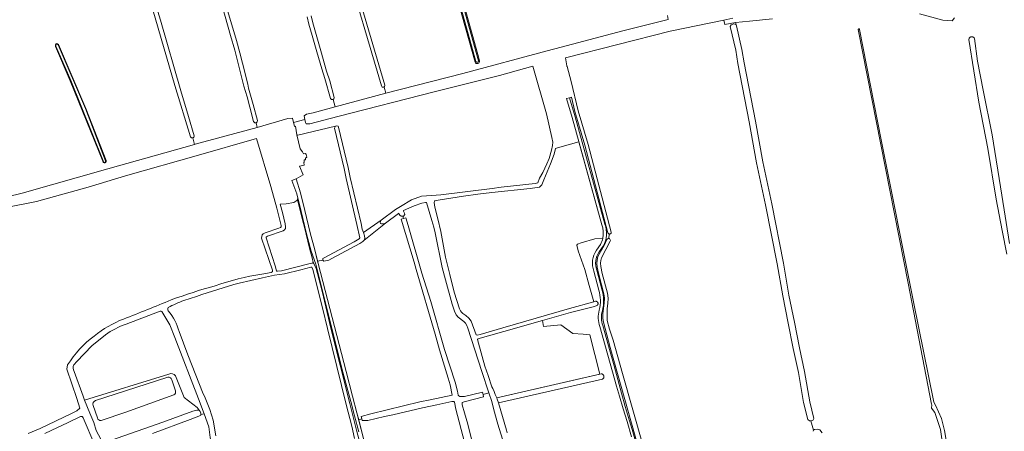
# Model space of a CAD drawing. Header units: metres. Extents: x 209813 to 223847, y 571801 to 587119.
# Tile 505 of 656: x 215766 to 216625, y 582410 to 582770. Entities that reach past the tile are written whole.
import ezdxf

# ---------------------------------------------------------------- set-up
doc = ezdxf.new("R2010")
doc.units = ezdxf.units.M
for name, color, linetype, lineweight in [('B-RO-GR-BOUWLAND-GV', 8, 'Continuous', 0), ('B-RO-GR-GRAS-GV', 8, 'Continuous', 0), ('B-RO-GR-GROENVOORZIENING-GV', 8, 'Continuous', 0), ('B-RO-OG-WATER_GREPPEL-GV', 8, 'Continuous', 0), ('B-RO-VH-ONVERHARD-GV', 8, 'Continuous', 0)]:
    doc.layers.add(name, color=color, linetype=linetype, lineweight=lineweight)

msp = doc.modelspace()

# ---------------------------------------------------------------- linework, layer by layer
at = {"layer": 'B-RO-GR-BOUWLAND-GV', "flags": 128}
for points in [[(215914.849, 582667.324), (215901.252, 582712.259), (215882.026, 582778.217), (215862.315, 582838.542), (215842.154, 582890.406), (215842.082, 582891.6), (215842.611, 582892.526), (215843.172, 582893.042), (215843.769, 582893.187), (215841.3, 582898.626), (215821.569, 582888.326), (215809.186, 582881.341), (215797.28, 582876.181), (215784.104, 582871.101), (215778.151, 582869.514), (215775.372, 582869.831), (215775.17, 582869.966), (215772.395, 582870.678), (215770.122, 582872.016), (215768.188, 582874.148), (215766.437, 582877.109), (215760.916, 582890.437)], [(215838.446, 582645.34), (215838.132, 582646.223), (215809.822, 582716.337), (215796.828, 582746.44), (215796.825, 582747.967), (215797.247, 582748.63), (215797.995, 582749.02), (215798.8, 582748.773), (215799.668, 582748.058), (215823.544, 582692.257), (215841.109, 582646.657)], [(215754.637, 582615.164), (215767.904, 582618.272), (215842.67, 582639.512), (215918.246, 582660.782), (215916.799, 582666.5)]]:
    msp.add_lwpolyline(points, dxfattribs=at)
at = {"layer": 'B-RO-GR-BOUWLAND-GV'}
msp.add_lwpolyline([(215916.799, 582666.5, -0.3417795), (215914.849, 582667.324)], format="xyb", dxfattribs=at)
msp.add_arc((215839.743, 582646.071), 1.489, 209.395583, 23.881723, dxfattribs=at)
at = {"layer": 'B-RO-GR-GRAS-GV', "flags": 128}
for points in [[(216081.582, 582711.813), (216048.776, 582823.379), (216042.156, 582849.184), (216021.864, 582918.842), (216018.083, 582932.349)], [(216027.375, 582936.654), (216020.961, 582933.195), (216024.749, 582919.666), (216045.049, 582849.976), (216051.669, 582824.175), (216084.487, 582712.566)], [(216163.206, 582732.683), (216135.485, 582832.289), (216106.962, 582935.647)], [(216110.588, 582936.959), (216165.588, 582739.203), (216167.117, 582733.882)], [(215872.894, 582820.669), (215888.531, 582769.155), (215906.469, 582707.56), (215912.93, 582685.185), (215918.072, 582668.401)], [(215972.149, 582679.721), (215970.925, 582679.784), (215969.778, 582680.777), (215966.462, 582693.293), (215964.173, 582702.337), (215961.397, 582711.733), (215953.581, 582742.97), (215949.72, 582755.927), (215935.197, 582807.985)], [(215945.762, 582782.833), (215955.057, 582751.578), (215957.968, 582740.642), (215960.175, 582731.778), (215964.943, 582713.535), (215965.524, 582710.027), (215969.536, 582695.705), (215973.194, 582681.632)], [(216037.13, 582701.035), (216032.006, 582718.284), (216029.59, 582726.777), (216025.101, 582741.592), (216021.105, 582755.834), (216018.129, 582765.867), (216016.667, 582772.085)], [(216020.066, 582773.098), (216021.489, 582766.836), (216024.554, 582756.666), (216028.49, 582742.419), (216033.662, 582724.761), (216036.425, 582716.179), (216040.189, 582701.884)], [(216085.345, 582705.529), (216152.433, 582722.778), (216226.07, 582742.406), (216238.501, 582745.855), (216292.27, 582760.04), (216331.859, 582770.017), (216331.305, 582773.255)], [(216390.698, 582767.194), (216381.182, 582765.607), (216380.456, 582769.413), (216333.515, 582759.658), (216242.177, 582736.53), (216243.283, 582729.335)], [(216422.943, 582770.46), (216402.834, 582768.476), (216390.698, 582767.194), (216391.107, 582765.085), (216391.587, 582764.209), (216396.251, 582743.715), (216398.096, 582732.156), (216408.113, 582681.185), (216414.42, 582645.457), (216422.339, 582608.894), (216432.415, 582557.077), (216437.291, 582529.141), (216442.122, 582505.451), (216446.361, 582483.159), (216450.939, 582462.354), (216455.49, 582436.028), (216459.164, 582421.469), (216458.23, 582419.829), (216456.725, 582419.269), (216456.328, 582419.308)], [(216581.756, 582771.438), (216579.775, 582768.688), (216571.574, 582769.195), (216551.338, 582774.705)], [(216458.868, 582411.266), (216456.328, 582419.308), (216455.117, 582419.426), (216453.783, 582420.561), (216450.067, 582435.285), (216445.508, 582461.657), (216440.935, 582482.437), (216436.692, 582504.752), (216431.857, 582528.464), (216426.978, 582556.414), (216416.914, 582608.171), (216408.989, 582644.759), (216402.678, 582680.516), (216392.655, 582731.511), (216390.818, 582743.026), (216386.078, 582763.855), (216386.921, 582765.097), (216389.105, 582766.003), (216390.893, 582765.475), (216391.107, 582765.085)], [(216578.369, 582349.671), (216569.58, 582411.79), (216564.645, 582426.597), (216561.89, 582430.355), (216561.933, 582433.358), (216561.837, 582433.849), (216541.28, 582539.498), (216497.707, 582761.177), (216497.862, 582761.458), (216498.014, 582761.579), (216498.323, 582761.665), (216498.577, 582761.62), (216498.794, 582761.481), (216498.94, 582761.269), (216517.844, 582664.78), (216546.078, 582523.44), (216563.728, 582435.578), (216565.102, 582433.06), (216570.375, 582421.444), (216573.203, 582410.897), (216576.337, 582392.249)], [(216627.58, 582565.011), (216623.562, 582585.622), (216618.271, 582613.088), (216610.855, 582657.222), (216603.161, 582697.679), (216594.328, 582752.526), (216594.544, 582753.198), (216594.644, 582753.429), (216594.767, 582753.649), (216594.911, 582753.856), (216595.074, 582754.047), (216595.256, 582754.222), (216595.454, 582754.377), (216595.667, 582754.513), (216595.892, 582754.626), (216596.127, 582754.717), (216596.37, 582754.784), (216596.618, 582754.827), (216596.87, 582754.845), (216597.121, 582754.838), (216597.371, 582754.806), (216597.617, 582754.749), (216597.856, 582754.669), (216598.085, 582754.565), (216598.304, 582754.439), (216598.508, 582754.292), (216598.698, 582754.126), (216598.869, 582753.942), (216599.022, 582753.741), (216599.223, 582753.415), (216602.045, 582733.429), (216606.985, 582708.283), (216614.841, 582669.168), (216623.024, 582616.616), (216629.859, 582574.263)], [(216081.249, 582594.745), (216093.777, 582603.844), (216098.185, 582606.663), (216107.727, 582612.302), (216116.58, 582615.471), (216120.953, 582616.011), (216133.429, 582616.663), (216178.271, 582622.325), (216186.061, 582623.523), (216215.778, 582626.735), (216218.142, 582627.348), (216219.416, 582631.21), (216222.39, 582636.263), (216225.991, 582643.759), (216227.879, 582648.594), (216230.079, 582655.778), (216230.874, 582659.719), (216231.118, 582662.632), (216230.39, 582666.739), (216225.471, 582687.564), (216213.668, 582729.218), (216184.668, 582720.896), (216127.511, 582706.839), (216043.289, 582685.19), (216018.903, 582678.734), (216015.917, 582678.861), (216015.313, 582680.079), (216014.734, 582682.637)], [(216243.639, 582728.715), (216247.082, 582715.778), (216253.365, 582690.247), (216261.861, 582660.852), (216282.121, 582584.281)], [(216039.368, 582700.126), (216041.15, 582693.6), (216085.345, 582705.529), (216083.769, 582710.881)], [(216279.221, 582583.514), (216258.97, 582660.051), (216250.466, 582689.471), (216247.354, 582702.117), (216245.704, 582701.613), (216250.78, 582684.98), (216276.632, 582591.198)], [(215972.149, 582679.721), (215972.952, 582675.651), (215999.823, 582683.343), (216003.82, 582683.803), (216004.715, 582680.004), (216014.734, 582682.637), (216014.008, 582685.848), (216016.136, 582687.267), (216021.863, 582688.391), (216041.15, 582693.6)], [(215918.798, 582660.937), (215972.952, 582675.651)], [(216004.715, 582680.004), (216005.238, 582677.843)], [(216005.238, 582677.843), (216005.481, 582676.447), (216006.592, 582676.658), (216007.716, 582669.065), (216008.613, 582668.954), (216041.271, 582676.795), (216042.649, 582677.11)], [(216007.716, 582669.065), (216010.493, 582657.04), (216012.658, 582654.261), (216013.51, 582652.599), (216015.169, 582652.887), (216015.844, 582652.093), (216016.479, 582649.592), (216015.1, 582648.857), (216015.1, 582647.384), (216014.164, 582647.343), (216014.125, 582645.35), (216013.635, 582645.064), (216014.073, 582642.648), (216009.953, 582641.701), (216013.057, 582634.352), (216007.101, 582630.693), (216010.772, 582618.399), (216014.557, 582603.141), (216019.233, 582583.438), (216023.215, 582568.671), (216025.803, 582558.898), (216030.234, 582559.819), (216030.284, 582561.093), (216030.888, 582561.48), (216057.627, 582575.585), (216062.024, 582578.303), (216062.598, 582579.131), (216060.141, 582590.813), (216050.661, 582631.129), (216048.962, 582639.776), (216040.536, 582674.926), (216041.271, 582676.795)], [(216044.116, 582675.777), (216052.551, 582640.587), (216054.251, 582631.935), (216063.723, 582591.655), (216064.79, 582586.822), (216065.733, 582583.803)], [(215985.004, 582624.119), (215972.362, 582665.868), (215970.364, 582665.252), (215921.649, 582651.391), (215858.074, 582633.265), (215825.563, 582623.325), (215780.387, 582610.954), (215755.373, 582605.903)], [(215916.799, 582666.5), (215918.246, 582660.782), (215918.798, 582660.937)], [(215976.989, 582547.591), (215985.185, 582549.045), (215986.034, 582549.41), (215986.294, 582549.769), (215986.403, 582550.177), (215986.275, 582550.948), (215976.92, 582579.046), (215977.039, 582580.48), (215977.458, 582581.763), (215978.338, 582582.721), (215979.838, 582583.591), (215991.952, 582587.632), (215993.373, 582588.3), (215993.824, 582588.92), (215993.811, 582590.034), (215990.171, 582605.085), (215985.004, 582624.119)], [(216100.747, 582596.077), (216102.756, 582596.689), (216104.838, 582589.857), (216116.814, 582548.29), (216124.489, 582523.63), (216136.589, 582481.832), (216145.92, 582453.195), (216147.994, 582445.332), (216148.557, 582441.759), (216149.053, 582441.199), (216149.966, 582440.802), (216154.082, 582440.744), (216169.635, 582444.564), (216170.181, 582442.338), (216175.255, 582443.978), (216169.018, 582462.384), (216156.934, 582500.329), (216155.969, 582502.773), (216154.802, 582504.77), (216153.355, 582506.25), (216148.437, 582510.016), (216146.865, 582512.032), (216145.226, 582515.272), (216143.264, 582521.278), (216137.315, 582542.427), (216134.599, 582553.356), (216128.501, 582583.682), (216127.355, 582588.422), (216125.398, 582594.223), (216120.902, 582610.11), (216119.995, 582610.151), (216116.625, 582609.549), (216110.002, 582607.188), (216100.791, 582603.003), (216100.882, 582602.589), (216101.567, 582600.837), (216101.782, 582599.467), (216100.696, 582598.155), (216100.181, 582598.11)], [(216064.269, 582421.045), (216063.799, 582423.076), (216072.244, 582425.611), (216114.971, 582436.056), (216124.022, 582437.75), (216143.138, 582441.717), (216141.598, 582450.926), (216139.622, 582456.8), (216132.158, 582481.329), (216128.379, 582495.074), (216111.676, 582551.424), (216110.061, 582558.066), (216098.672, 582595.445), (216100.747, 582596.077), (216100.181, 582598.11), (216098.85, 582597.995), (216097.635, 582598.986), (216096.531, 582600.62), (216096.31, 582600.502), (216085.133, 582592.017)], [(216312.558, 582371.841), (216281.323, 582483.542), (216275.402, 582505.709), (216274.869, 582508.642), (216274.684, 582512.811), (216275.922, 582522.181), (216276.134, 582526.481), (216275.753, 582530.374), (216271.193, 582547.2), (216269.836, 582553.646), (216269.551, 582557.167), (216269.745, 582559.839), (216270.494, 582562.946), (216275.935, 582572.611), (216278.401, 582577.862)], [(216280.412, 582582.504), (216279.893, 582578.686)], [(216066.022, 582576.816), (216065.363, 582575.955), (216062.566, 582574.263), (216038.283, 582561.224), (216035.687, 582559.573), (216031.267, 582558.862), (216030.845, 582559.061), (216030.234, 582559.819)], [(216281.228, 582576.364), (216273.51, 582561.804), (216272.917, 582559.345), (216272.761, 582557.181), (216273.014, 582554.058), (216274.291, 582548), (216278.911, 582530.953), (216279.342, 582526.558), (216279.108, 582521.81), (216278.479, 582517.37), (216278.689, 582507.17), (216280.71, 582499.553), (216283.684, 582489.83), (216291.859, 582460.746), (216309.95, 582397.338), (216315.377, 582378.049), (216315.97, 582372.738)], [(216058.1, 582403.883), (216055.566, 582414.607), (216050.558, 582433.799), (216034.351, 582500.05), (216030.107, 582518.12), (216021.479, 582551.68), (216020.713, 582553.503), (216019.752, 582553.729), (216011.223, 582551.199), (215996.955, 582547.78), (215988.248, 582546.496), (215977.634, 582544.375), (215957.305, 582539.674)], [(216025.803, 582558.898), (216026.344, 582556.854), (216050.78, 582462.566), (216056.313, 582440.823), (216060.091, 582426.457), (216061.667, 582420.279)], [(216271.349, 582533.499), (216267.032, 582550.136)], [(216269.671, 582551.077), (216274.045, 582534.251)], [(215919.976, 582528.024), (215908.86, 582524.456)], [(215897.881, 582524.933), (215897.918, 582524.947)], [(216266.957, 582523.258), (216267.932, 582523.714), (216268.331, 582523.803), (216268.535, 582523.817), (216268.942, 582523.784), (216269.142, 582523.737), (216269.335, 582523.67), (216269.521, 582523.585), (216269.697, 582523.481), (216270.015, 582523.224), (216270.153, 582523.073), (216270.275, 582522.908), (216270.38, 582522.733), (216270.467, 582522.548), (216270.584, 582522.156), (216270.612, 582521.954), (216270.62, 582521.749), (216270.608, 582521.545), (216270.575, 582521.343), (216270.522, 582521.145), (216270.45, 582520.954), (216270.359, 582520.771), (216270.251, 582520.597), (216270.125, 582520.436), (216269.984, 582520.287), (216269.829, 582520.154), (216266.236, 582518.928), (216246.666, 582513.885), (216222.083, 582506.939)], [(215888.436, 582515.246), (215858.534, 582503.685)], [(215901.572, 582458.579), (215909.403, 582439.661), (215920.501, 582430.995), (215923.371, 582427.61), (215923.896, 582426.199), (215923.729, 582424.824), (215926.623, 582425.656), (215921.637, 582438.634), (215901.239, 582492.292), (215896.672, 582503.266), (215889.881, 582514.87)], [(215856.304, 582508.32), (215856.312, 582508.323)], [(216299.905, 582405.395), (216295.945, 582418.973), (216292.509, 582429.883), (216289.225, 582440.893), (216286.67, 582449.768), (216283.266, 582462.252), (216279.234, 582476.898), (216272.206, 582501.704)], [(216274.835, 582502.668), (216281.175, 582479.658), (216284.555, 582467.555), (216291.141, 582443.527), (216294.295, 582431.933), (216296.978, 582423.16), (216300.361, 582411.895), (216303.945, 582399.587)], [(215840.597, 582494.423), (215828.583, 582484.868), (215815.508, 582471.313), (215812.96, 582468.294)], [(215904.755, 582497.434), (215912.501, 582477.143), (215925.971, 582442.853), (215926.894, 582440.872)], [(215772.957, 582408.47), (215783.578, 582412.674), (215811.023, 582425.712), (215815.573, 582428.241), (215818.27, 582430.474), (215815.573, 582438.984), (215806.941, 582464.535), (215807.533, 582468.311)], [(215813.141, 582462.52), (215820.949, 582441.081), (215822.348, 582437.497)], [(215822.348, 582437.497), (215895.932, 582460.207)], [(216272.131, 582460.187), (216273.364, 582460.471), (216273.605, 582460.452), (216273.844, 582460.41), (216274.077, 582460.345), (216274.302, 582460.257), (216274.518, 582460.147), (216274.722, 582460.017), (216274.912, 582459.867), (216275.086, 582459.699), (216275.243, 582459.515), (216275.381, 582459.317), (216275.499, 582459.105), (216275.596, 582458.883), (216275.67, 582458.653), (216275.722, 582458.417), (216275.75, 582458.176), (216275.754, 582457.934), (216275.734, 582457.693), (216275.691, 582457.455), (216275.625, 582457.222), (216275.536, 582456.997), (216275.425, 582456.782), (216275.294, 582456.579), (216275.143, 582456.389), (216274.975, 582456.216), (216274.79, 582456.06), (216274.591, 582455.922), (216183.6, 582435.189), (216190.752, 582411.144), (216191.161, 582408.889)], [(215926.894, 582440.872), (215931.676, 582429.36), (215934.566, 582420.052), (215936.918, 582406.411)], [(216170.181, 582442.338), (216170.632, 582440.501), (216153.636, 582435.958), (216152.102, 582435.392), (216151.919, 582435.207), (216151.874, 582434.566), (216152.028, 582433.241), (216154.124, 582426.297), (216156.828, 582416.634), (216158.301, 582410.348), (216161.119, 582400.118), (216166.131, 582382.713), (216192.955, 582283.868), (216192.281, 582282.372), (216192.116, 582282.292), (216205.797, 582227.723), (216211.252, 582201.803)], [(216187.271, 582403.298), (216183.119, 582416.445), (216179.569, 582428.92), (216177.811, 582436.434), (216175.255, 582443.978)], [(216166.275, 582357.215), (216154.032, 582400.73), (216146.472, 582429.493), (216145.253, 582435.83), (216144.797, 582436.156), (216144.185, 582436.326), (216142.958, 582436.212), (216129.781, 582433.313), (216117.41, 582430.796), (216091.574, 582424.789), (216084.281, 582423.23), (216069.636, 582419.835), (216064.56, 582419.788)], [(215831.231, 582398.254), (215821.176, 582421.954), (215820.523, 582422.923), (215820.255, 582423.15), (215818.795, 582423.177), (215807.299, 582417.587), (215798.628, 582413.674), (215787.517, 582408.447)], [(215923.729, 582424.824), (215923.688, 582424.481), (215922.11, 582423.569), (215914.629, 582420.59), (215881.734, 582408.367)], [(215943.589, 582370.675), (215940.07, 582379.418), (215934.007, 582395.949), (215932.083, 582404.928), (215930.663, 582414.225), (215926.623, 582425.656)], [(216064.56, 582419.788), (216064.269, 582421.045), (216061.667, 582420.279), (216065.819, 582404.007), (216068.146, 582395.287), (216073.523, 582374.109), (216076.148, 582363.533), (216080.071, 582347.262), (216082.636, 582336.314), (216087.827, 582337.57)], [(216459.483, 582411.885), (216461.974, 582411.991), (216464.332, 582411.551), (216466.379, 582409.014)]]:
    msp.add_lwpolyline(points, dxfattribs=at)
at = {"layer": 'B-RO-GR-GRAS-GV'}
for points in [[(216243.283, 582729.335, -0.1103426), (216243.639, 582728.715)], [(215973.194, 582681.632, -0.3449858), (215972.149, 582679.721)], [(216042.649, 582677.11, -0.2920895), (216044.116, 582675.777)], [(215918.072, 582668.401, -0.3776199), (215916.799, 582666.5)], [(216276.632, 582591.198, -0.2195899), (216275.129, 582572.021)], [(216267.032, 582550.136, -0.2491462), (216269.261, 582568.482)], [(215936.323, 582537.344, -0.0426464), (215976.989, 582547.591)], [(215897.918, 582524.947, -0.0230844), (215936.323, 582537.344)], [(215957.305, 582539.674, 0.0139844), (215919.976, 582528.024)], [(216271.671, 582516.169, 0.1360627), (216271.349, 582533.499)], [(216274.045, 582534.251, -0.1358269), (216274.373, 582515.433)], [(215856.312, 582508.323, 0.0042893), (215897.881, 582524.933)], [(215895.308, 582518.28, 0.3280269), (215895.424, 582515.5)], [(215908.86, 582524.456, 0.0393552), (215895.308, 582518.28)], [(215889.881, 582514.87, 0.3058804), (215888.436, 582515.246)], [(215895.424, 582515.5, -0.1055781), (215904.755, 582497.434)], [(216272.206, 582501.704, -0.1590123), (216271.663, 582516.137)], [(216274.373, 582515.433, 0.1595023), (216274.835, 582502.668)], [(215830.696, 582493.465, -0.0740371), (215856.304, 582508.32)], [(215858.534, 582503.685, 0.086962), (215840.597, 582494.423)], [(215807.533, 582468.311, -0.0925371), (215830.696, 582493.465)], [(215812.96, 582468.294, 0.2654894), (215813.141, 582462.52)]]:
    msp.add_lwpolyline(points, format="xyb", dxfattribs=at)
at = {"layer": 'B-RO-GR-GRAS-GV', "flags": 128}
for points in [[(216167.825, 582494.918), (216187.591, 582500.512), (216245.679, 582517.585), (216266.957, 582523.258), (216262.812, 582537.601), (216259.002, 582551.571), (216253.366, 582567.763), (216252.096, 582572.843), (216252.731, 582573.796), (216255.827, 582574.986), (216267.833, 582578.478), (216274.746, 582578.731), (216275.115, 582581.777), (216275.208, 582584.65), (216274.692, 582588.022), (216273.932, 582590.454), (216253.904, 582663.11), (216235.189, 582657.854), (216233.53, 582657.276), (216232.33, 582652.157), (216229.21, 582643.809), (216223.229, 582629.908), (216221.442, 582625.397), (216219.363, 582623.369), (216211.445, 582622.443), (216177.919, 582618.916), (216165.685, 582617.435), (216153.245, 582615.634), (216131.135, 582612.085), (216127.997, 582611.475), (216127.796, 582611.344), (216127.647, 582610.108), (216128.118, 582606.094), (216130.824, 582595.886), (216133.448, 582584.768), (216137.504, 582562.388), (216141.093, 582547.17), (216145.108, 582531.72), (216149.707, 582517.207), (216150.461, 582515.481), (216151.433, 582514.263), (216152.7, 582513.129), (216155.246, 582511.302), (216157.817, 582509.108), (216159.766, 582506.473), (216164.231, 582494.412), (216165.184, 582494.354)], [(215994.323, 582550.325), (216006.669, 582553.511), (216019.33, 582556.943), (216021.066, 582557.05), (216022.005, 582557.687), (216021.158, 582561.855), (216018.766, 582570.309), (216015.658, 582582.347), (216013.381, 582591.844), (216008.182, 582612.522), (216007.682, 582611.933), (216004.965, 582610.195), (215998.218, 582608.766), (215993.18, 582608.597), (215995.137, 582601.338), (215997.424, 582591.334), (215997.759, 582588.799), (215997.734, 582587.436), (215996.995, 582586.203), (215995.685, 582585.223), (215982.053, 582580.644), (215981.165, 582580.072), (215980.822, 582579.71), (215980.779, 582579.181), (215988.716, 582554.648), (215989.84, 582550.334), (215990.018, 582550.104), (215990.891, 582549.982)], [(216081.249, 582594.745), (216065.733, 582583.803), (216066.601, 582581.065), (216066.925, 582579.006), (216066.597, 582578.063), (216066.022, 582576.816), (216085.133, 582592.017), (216083.375, 582591.465), (216082.454, 582591.314), (216081.471, 582591.352), (216080.676, 582591.692), (216080.5, 582592.498), (216080.55, 582593.242), (216080.764, 582593.96)], [(216257.722, 582495.004), (216248.639, 582495.752), (216238.056, 582503.161), (216223.093, 582501.747), (216222.083, 582506.939), (216188.461, 582497.439), (216165.714, 582490.925), (216165.521, 582490.668), (216165.493, 582490.382), (216169.302, 582475.679), (216171.909, 582467.291), (216174.741, 582459.053), (216177.847, 582449.191), (216178.801, 582447.594), (216179.919, 582445.028), (216180.77, 582442.511), (216182.158, 582439.475), (216272.131, 582460.187), (216263.456, 582494.495)]]:
    msp.add_lwpolyline(points, close=True, dxfattribs=at)
at = {"layer": 'B-RO-GR-GRAS-GV'}
for centre, radius, start, end in [((216165.111, 582733.449), 2.054, 201.914946, 12.422567), ((216083.034, 582712.189), 1.5, 194.527725, 12.422567), ((216038.638, 582701.538), 1.589, 198.436743, 12.422567), ((216279.801, 582577.088), 1.6, 333.083289, 149.932438), ((216280.649, 582583.99), 1.505, 198.452897, 12.422567), ((216461.112, 582409.652), 2.764, 126.103138, 166.157761)]:
    msp.add_arc(centre, radius, start, end, dxfattribs=at)
at = {"layer": 'B-RO-GR-GROENVOORZIENING-GV', "flags": 128}
msp.add_lwpolyline([(216061.632, 582409.894), (216057.952, 582423.775), (216054.879, 582436.335), (216047.672, 582461.803), (216024.136, 582556.091), (216020.161, 582567.704), (216016.131, 582582.649), (216011.459, 582602.338), (216008.582, 582613.936), (216008.138, 582612.949), (216008.182, 582612.522), (216013.381, 582591.844), (216015.658, 582582.347), (216018.766, 582570.309), (216021.158, 582561.855), (216022.005, 582557.687), (216022.58, 582556.697), (216024.447, 582552.481), (216029.701, 582532.61), (216037.458, 582500.31), (216053.872, 582434.451), (216059.74, 582411.218), (216065.307, 582390.58)], dxfattribs=at)
at = {"layer": 'B-RO-OG-WATER_GREPPEL-GV', "flags": 128}
for points in [[(216163.999, 582733.109), (216164.728, 582732.685), (216165.53, 582732.638), (216166.179, 582732.885), (216166.391, 582733.51), (216166.285, 582733.828), (216109.829, 582936.838), (216109.455, 582937.246), (216108.913, 582937.415), (216108.327, 582937.31), (216107.918, 582937.049), (216107.721, 582936.626), (216107.699, 582936.281), (216107.812, 582935.787)], [(216274.591, 582455.922), (216274.79, 582456.06), (216274.975, 582456.216), (216275.143, 582456.389), (216275.294, 582456.579), (216275.425, 582456.782), (216275.536, 582456.997), (216275.625, 582457.222), (216275.691, 582457.455), (216275.734, 582457.693), (216275.754, 582457.934), (216275.75, 582458.176), (216275.722, 582458.417), (216275.67, 582458.653), (216275.596, 582458.883), (216275.499, 582459.105), (216275.381, 582459.317), (216275.243, 582459.515), (216275.086, 582459.699), (216274.912, 582459.867), (216274.722, 582460.017), (216274.518, 582460.147), (216274.302, 582460.257), (216274.077, 582460.345), (216273.844, 582460.41), (216273.605, 582460.452), (216273.364, 582460.471), (216182.158, 582439.475), (216182.638, 582438.424), (216183.6, 582435.189)]]:
    msp.add_lwpolyline(points, close=True, dxfattribs=at)
msp.add_lwpolyline([(215840.643, 582646.474), (215823.08, 582692.069), (215799.291, 582747.666), (215798.549, 582748.327), (215798.044, 582748.482), (215797.597, 582748.249), (215797.325, 582747.822), (215797.328, 582746.544), (215810.283, 582716.53), (215838.6, 582646.4), (215838.917, 582645.508)], dxfattribs=at)
at = {"layer": 'B-RO-OG-WATER_GREPPEL-GV'}
msp.add_lwpolyline([(215838.917, 582645.508, 0.9135838), (215840.655, 582646.474)], format="xyb", dxfattribs=at)
at = {"layer": 'B-RO-VH-ONVERHARD-GV', "flags": 128}
for points in [[(216388.398, 582771.061), (216380.456, 582769.413), (216381.182, 582765.607), (216390.698, 582767.194), (216402.834, 582768.476), (216422.943, 582770.46)], [(216551.338, 582774.705), (216571.574, 582769.195), (216579.775, 582768.688), (216581.756, 582771.438)], [(216276.632, 582591.198), (216250.78, 582684.98), (216245.704, 582701.613), (216243.026, 582700.795), (216248.083, 582684.226), (216273.932, 582590.454), (216274.692, 582588.022), (216275.208, 582584.65), (216275.115, 582581.777), (216274.746, 582578.731)], [(216065.819, 582404.007), (216060.091, 582426.457), (216056.313, 582440.823), (216050.78, 582462.566), (216026.344, 582556.854), (216023.215, 582568.671), (216019.233, 582583.438), (216014.557, 582603.141), (216010.772, 582618.399), (216007.101, 582630.693), (216003.345, 582629.306), (216007.682, 582617.563), (216011.459, 582602.338), (216016.131, 582582.649), (216020.161, 582567.704), (216024.136, 582556.091), (216047.672, 582461.803), (216054.879, 582436.335), (216057.952, 582423.775), (216061.632, 582409.894)], [(216272.758, 582573.505), (216269.261, 582568.482)], [(216271.558, 582566.881), (216275.129, 582572.021)], [(216271.671, 582516.169), (216271.663, 582516.137)], [(216272.206, 582501.704), (216279.234, 582476.898), (216283.266, 582462.252), (216286.67, 582449.768), (216289.225, 582440.893), (216292.509, 582429.883), (216295.945, 582418.973), (216299.905, 582405.395)], [(216303.945, 582399.587), (216300.361, 582411.895), (216296.978, 582423.16), (216294.295, 582431.933), (216291.141, 582443.527), (216284.555, 582467.555), (216281.175, 582479.658), (216274.835, 582502.668)], [(215895.932, 582460.207), (215822.348, 582437.497), (215826.807, 582426.071), (215830.27, 582417.998), (215832.454, 582410.893), (215836.435, 582403.358), (215836.907, 582400.627), (215837.32, 582400.04), (215837.714, 582399.864), (215838.47, 582399.972), (215840.022, 582400.599), (215890.748, 582418.346), (215916.891, 582427.948), (215920.384, 582428.788), (215922.387, 582428.693), (215920.501, 582430.995), (215909.403, 582439.661), (215901.572, 582458.579)], [(215831.791, 582437.086), (215894.256, 582457.32)], [(215898.562, 582455.256), (215901.596, 582445.51)], [(215900.263, 582442.229), (215858.185, 582426.891), (215836.799, 582419.799)], [(215833.643, 582421.888), (215829.665, 582432.691)]]:
    msp.add_lwpolyline(points, dxfattribs=at)
at = {"layer": 'B-RO-VH-ONVERHARD-GV'}
for points in [[(216274.746, 582578.731, -0.0693677), (216272.758, 582573.505)], [(216269.671, 582551.077, -0.2502514), (216271.558, 582566.881)], [(215894.256, 582457.32, -0.425063), (215898.562, 582455.256)], [(215901.572, 582458.579, 0.39531), (215895.932, 582460.207)], [(215901.596, 582445.51, -0.3944788), (215900.263, 582442.229)], [(215829.665, 582432.691, -0.3828414), (215831.791, 582437.086)], [(215836.799, 582419.799, -0.4473824), (215833.643, 582421.888)]]:
    msp.add_lwpolyline(points, format="xyb", dxfattribs=at)

doc.saveas('drawing.dxf')
